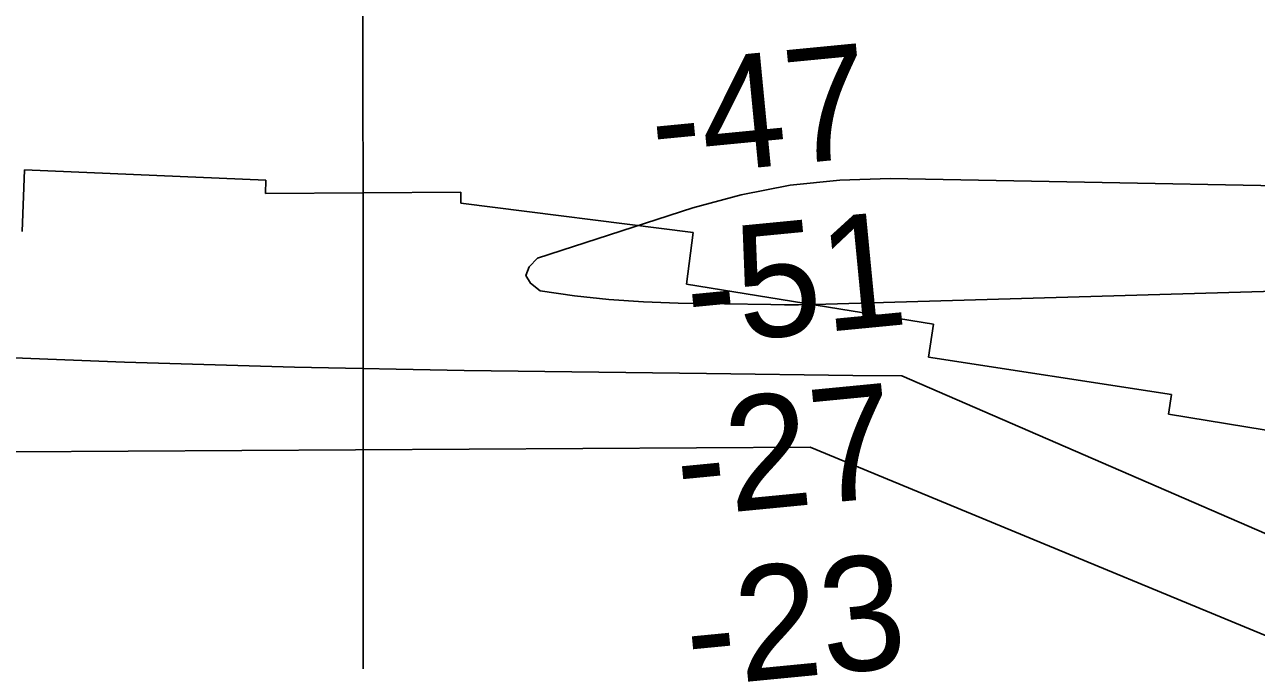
# Model space of a CAD drawing. Extents: x 3279314 to 3317160, y 734079 to 759431.
# Drawn here: x 3296371 to 3297094, y 752438 to 752812 of the extents above; entities that cross this region are included whole.
import ezdxf

# ---------------------------------------------------------------- set-up
doc = ezdxf.new("R2010")
doc.units = 0
for name, color, linetype in [('V-GRID-MAJR', 7, 'Continuous'), ('V-RIVR-RANG', 7, 'Continuous'), ('V-RRAP-RVMT', 7, 'Continuous'), ('V-TOPO-DPTH', 7, 'Continuous'), ('V-TOPO-MAJR', 7, 'Continuous'), ('V-TOPO-MINR', 7, 'Continuous')]:
    doc.layers.add(name, color=color, linetype=linetype)

msp = doc.modelspace()

# ---------------------------------------------------------------- linework, layer by layer
at = {"layer": 'V-GRID-MAJR'}
msp.add_spline([(3296575.29, 739462.57), (3296572.65, 745521.02), (3296570, 751582.85), (3296567.36, 757644.71), (3296567.36, 757648.05)], degree=3, dxfattribs=at)
at = {"layer": 'V-RRAP-RVMT'}
for p, q in [((3296369.11, 752690.36), (3296370.65, 752726.5)), ((3296370.65, 752726.5), (3296512.28, 752720.43)), ((3296512.28, 752720.43), (3296512.03, 752712.55)), ((3296512.03, 752712.55), (3296626.72, 752713.31)), ((3296626.72, 752713.31), (3296626.81, 752706.95)), ((3296626.81, 752706.95), (3296763.15, 752689.71)), ((3296763.15, 752689.71), (3296759.36, 752659.29)), ((3296759.36, 752659.29), (3296904.35, 752635.9)), ((3296904.35, 752635.9), (3296901.4, 752616.46)), ((3296901.4, 752616.46), (3297044.1, 752594.47)), ((3297044.1, 752594.47), (3297042.39, 752583.04)), ((3297042.39, 752583.04), (3297189.3, 752558.89))]:
    msp.add_line(p, q, dxfattribs=at)
at = {"layer": 'V-TOPO-DPTH'}
for p, q in [((3296429.27, 752613.49), (3296329.58, 752617.59)), ((3296429.27, 752613.49), (3296329.58, 752617.59)), ((3296529.01, 752610.67), (3296429.27, 752613.49)), ((3296529.01, 752610.67), (3296429.27, 752613.49)), ((3296628.78, 752608.71), (3296529.01, 752610.67)), ((3296628.78, 752608.71), (3296529.01, 752610.67)), ((3296771, 752606.83), (3296628.78, 752608.71)), ((3296771, 752606.83), (3296628.78, 752608.71)), ((3296799.68, 752606.46), (3296771, 752606.83)), ((3296799.68, 752606.46), (3296771, 752606.83)), ((3296828.36, 752606.12), (3296799.68, 752606.46)), ((3296828.36, 752606.12), (3296799.68, 752606.46)), ((3296857.04, 752605.8), (3296828.36, 752606.12)), ((3296857.04, 752605.8), (3296828.36, 752606.12)), ((3296885.72, 752605.5), (3296857.04, 752605.8)), ((3296885.72, 752605.5), (3296857.04, 752605.8)), ((3297678.89, 752261.52), (3296885.72, 752605.5)), ((3297678.89, 752261.52), (3296885.72, 752605.5))]:
    msp.add_line(p, q, dxfattribs=at)
msp.add_lwpolyline([(3295213.8, 752522.25), (3296030.8, 752558.94), (3296831.85, 752563.58), (3297577.59, 752255.08)], dxfattribs=at)
msp.add_lwpolyline([(3295213.8, 752522.25), (3296030.8, 752558.94), (3296831.85, 752563.58), (3297577.59, 752255.08)], dxfattribs=at)
at = {"layer": 'V-TOPO-MAJR'}
msp.add_lwpolyline([(3297231.48, 752714.72), (3296878.78, 752721.34), (3296849.33, 752720.41), (3296820.16, 752717.57), (3296791.42, 752711.83), (3296762.96, 752704.18), (3296671.86, 752674.7), (3296666.92, 752669.49), (3296665.01, 752664.51), (3296667.63, 752659.87), (3296673.29, 752655.45), (3296693.46, 752652.56), (3296713.69, 752650.28), (3296734, 752648.92), (3296754.36, 752648.16), (3296808.83, 752647.37), (3296816.91, 752647.31), (3296824.98, 752647.31), (3296833.06, 752647.42), (3296841.13, 752647.61), (3297260.36, 752659.79)], dxfattribs=at)
at = {"layer": 'V-TOPO-MINR'}
for p, q in [((3296329.58, 752617.59), (3296429.27, 752613.49)), ((3296429.27, 752613.49), (3296529.01, 752610.67)), ((3296529.01, 752610.67), (3296628.78, 752608.71)), ((3296628.78, 752608.71), (3296771, 752606.83)), ((3296771, 752606.83), (3296799.68, 752606.46)), ((3296799.68, 752606.46), (3296828.36, 752606.12)), ((3296828.36, 752606.12), (3296857.04, 752605.8)), ((3296857.04, 752605.8), (3296885.72, 752605.5)), ((3296885.72, 752605.5), (3297678.89, 752261.52))]:
    msp.add_line(p, q, dxfattribs=at)
msp.add_lwpolyline([(3295213.8, 752522.25), (3296030.8, 752558.94), (3296831.85, 752563.58), (3297577.59, 752255.08)], dxfattribs=at)

# ---------------------------------------------------------------- texts
at = {"layer": 'V-RIVR-RANG'}
for s, p in [('-47', (3296740.73, 752722.02)), ('-51', (3296761.51, 752623.56)), ('-27', (3296755.52, 752522.52)), ('-23', (3296761.34, 752422.62))]:
    msp.add_text(s, height=67, rotation=5.52622, dxfattribs=at).set_placement(p)

doc.saveas('drawing.dxf')
